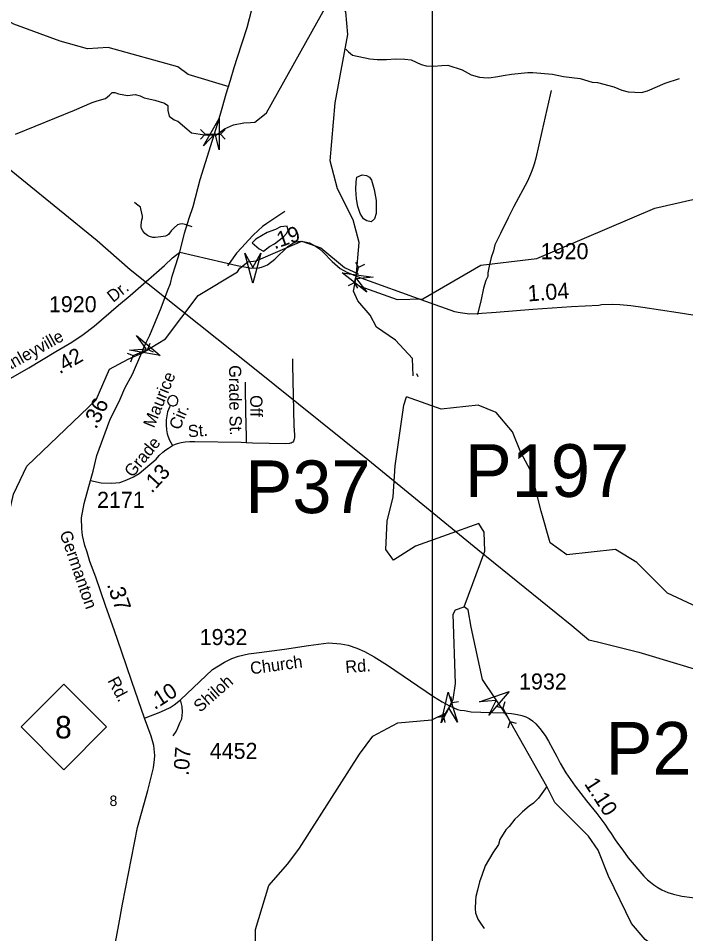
# Model space of a CAD drawing. Extents: x 1547597 to 1699558, y 810033 to 920809.
# Drawn here: x 1630498 to 1635699, y 899028 to 906155 of the extents above; entities that cross this region are included whole.
import ezdxf

# ---------------------------------------------------------------- set-up
doc = ezdxf.new("R2010")
doc.units = 0
for name, color, linetype in [('Exist Hydrographic Creek Single Shore', 7, 'Continuous'), ('Exist Hydrographic Misc Water Feature', 7, 'Continuous'), ('Exist Road Non-System Type 51', 7, 'Continuous'), ('Exist Road Non-System Type 51 Label', 7, 'Continuous'), ('Exist Road Primary NC Attributed', 7, 'Continuous'), ('Exist Road Primary NC Label', 7, 'Continuous'), ('Exist Road Primary NC Service Mileage Hundredths English Label', 7, 'Continuous'), ('Exist Road Primary NC Shield CELL', 7, 'Continuous'), ('Exist Road Primary NC Shield Number Label', 7, 'Continuous'), ('Exist Road Secondary Mileage Hundredths English Label', 7, 'Continuous'), ('Exist Road Secondary Structure Pipe Attributed CELL', 7, 'Continuous'), ('Exist Road Secondary Structure Pipe CELL', 7, 'Continuous'), ('Exist Road Secondary Structure Pipe Number Label', 7, 'Continuous'), ('Exist Road Secondary Structure Standard Bridge Attributed CELL', 7, 'Continuous'), ('Exist Road Secondary Type 51 Attributed', 7, 'Continuous'), ('Exist Road Secondary Type 51 Label', 7, 'Continuous'), ('Exist Road Secondary Type 51 Number Label', 7, 'Continuous'), ('Exist Utilities Electrical Transmission Line', 7, 'Continuous'), ('Map Preparation Inset Cut Line', 7, 'Continuous')]:
    doc.layers.add(name, color=color, linetype=linetype)

msp = doc.modelspace()

# ---------------------------------------------------------------- linework, layer by layer
at = {"layer": 'Exist Hydrographic Creek Single Shore'}
for points in [[(1631478.1, 905536.1), (1631562.8, 905518.4), (1631637.7, 905494.2), (1631664.3, 905476.5), (1631664.3, 905438.6), (1631673.2, 905392.6), (1631713.5, 905364.4), (1631741.3, 905353.1), (1631812.2, 905295.9), (1631847.7, 905262.9), (1631914.6, 905254), (1631969.4, 905245.1), (1632042.8, 905246.7), (1632104.8, 905293.5), (1632175.4, 905324.9), (1632255.2, 905340.2), (1632306.7, 905345.1), (1632342.2, 905347.5), (1632365.6, 905364.4), (1632432.5, 905418.4), (1632910.9, 906273.8)], [(1633132.2, 904138.9), (1633155, 904410.7), (1633107, 904585.7), (1632985, 904827.8), (1632928.9, 905045.7), (1632967.9, 905497.9), (1633066, 906027.8), (1633051.9, 906205.3), (1633026.9, 906245.2), (1632910.9, 906273.8)], [(1630476.7, 905254.2), (1630936.8, 905440.7), (1631073.9, 905499), (1631113.4, 905512.7), (1631177.9, 905530.5), (1631209.3, 905556.3), (1631228.7, 905576.4), (1631250.4, 905578), (1631279.5, 905565.9), (1631350, 905554.6), (1631409.6, 905561.1), (1631447.5, 905552.2), (1631478.1, 905536.1)], [(1631354.6, 903502.3), (1631466, 903551), (1631646.1, 903660.1), (1631900.9, 903996.9), (1632206.3, 904180.1), (1632224.2, 904208.7), (1632286.8, 904258.9), (1632351.5, 904265.7), (1632706.7, 904421.3), (1632855.5, 904368), (1633039.8, 904214.6), (1633146.3, 904165.8)], [(1633575.9, 903371.4), (1633569.9, 903506.1), (1633437.9, 903650), (1633289, 903751.5), (1633239.3, 903843.3), (1633145.2, 903955.1), (1633111.6, 904029.8), (1633132.2, 904138.9)], [(1630190.9, 900896.1), (1630217.9, 901026.8), (1630373.9, 901476.7), (1630399.9, 902185.3), (1630461.9, 902449.9), (1630564.8, 902667.8), (1631105, 903184.9), (1631209.4, 903422.6), (1631354.6, 903502.3)], [(1633971.9, 901574.2), (1634134.9, 902007.6), (1634128.9, 902155.3), (1634087.9, 902221.9), (1633594, 902044.8), (1633422.8, 901937.6), (1633362.9, 902019.6), (1633372.4, 902240.4), (1633419.6, 902429.7), (1633435, 902671.8), (1633501.6, 903144.1), (1633523.6, 903207.2)], [(1635831, 901552.9), (1635556.9, 901679.8), (1635317.9, 901917.8), (1635153, 902019.7), (1634773.8, 901978.9), (1634641.8, 902070.1), (1634572.9, 902317), (1634510, 902563.7), (1634487.9, 902639.4), (1634415.5, 902775.1), (1634349.3, 902935.9), (1634223.2, 903087.3), (1634081.4, 903144.1), (1633794.7, 903112.5), (1633523.6, 903207.2)], [(1632348.9, 898212), (1632346.6, 899060.6), (1632450.5, 899403.2), (1632597.8, 899573.1), (1632690.5, 899695.2), (1633157.9, 900425.4), (1633261.2, 900566.4), (1633456.4, 900669), (1633719.9, 900693.5), (1633837, 900749.7), (1633853.5, 900786.9), (1633887.9, 900850.5), (1633906, 900974.9), (1633887.9, 901516.9), (1633904.9, 901549.4), (1633971.9, 901574.2)], [(1635926.9, 898491.4), (1635928, 898540.6), (1635762.9, 898701.6), (1635382.9, 898981.8), (1635275.9, 899108.6), (1635096.9, 899476.7), (1635015.9, 899678.5), (1634942.9, 899788.4), (1634678.9, 900049.9), (1634616.5, 900173.4), (1634302.3, 900729.7), (1634116.9, 901008), (1634028, 901415.5), (1634004.9, 901550.6), (1633971.9, 901574.2)]]:
    msp.add_lwpolyline(points, dxfattribs=at)
at = {"layer": 'Exist Hydrographic Misc Water Feature'}
for p, q in [((1633050.3, 905913.9), (1633070.2, 905893.2)), ((1633600.6, 903390.2), (1633613, 903367))]:
    msp.add_line(p, q, dxfattribs=at)
for points in [[(1633070.2, 905893.2), (1633103.4, 905867), (1633238.9, 905840.6), (1633294.8, 905835.7), (1633366.8, 905834.5), (1633438.8, 905839.3), (1633510.7, 905836), (1633558.6, 905831.2), (1633638.1, 905795.8), (1633677.8, 905785.2), (1633733.8, 905782.3), (1633797.9, 905787.1), (1633845.9, 905790.3), (1633957.2, 905754.4), (1634028.6, 905715.3), (1634092.3, 905698.1), (1634124.2, 905693.6), (1634164.1, 905691), (1634236.3, 905701.7), (1634276.4, 905709), (1634340.6, 905720), (1634468.7, 905733.7), (1634508.7, 905733.1), (1634660.4, 905720.5), (1634748.1, 905703), (1634875.9, 905686.9), (1634971.4, 905659.2), (1635011.3, 905654.6), (1635138.7, 905622.4), (1635202.3, 905595.3), (1635250, 905582.5), (1635353.9, 905578.7), (1635402.1, 905589.9), (1635539, 905649.5), (1635651.6, 905687.6)], [(1633159.9, 904069.3), (1633449.9, 903964.8), (1633649.9, 903970.7), (1634103.9, 904234), (1634537.9, 904284.2), (1635458.9, 904675.7), (1635903, 904778.4), (1636571.9, 904968.4), (1637556, 904974.6), (1637990, 905070.8), (1638299, 905080.8), (1638650, 905162.3), (1639012, 905473.4), (1639163, 905539.3)], [(1633178.9, 904936.2), (1633211.1, 904932.4), (1633235.9, 904918.5), (1633251.3, 904894.9), (1633272.3, 904822.6), (1633287.1, 904736.3), (1633288.3, 904694.7), (1633287.7, 904636.3), (1633275.2, 904594.4), (1633248.9, 904570.8), (1633214.9, 904577.2), (1633187.1, 904593.6), (1633161.7, 904636), (1633144.3, 904691), (1633133.2, 904748.4), (1633128.5, 904821.8), (1633131.1, 904882.5), (1633135.5, 904917.2), (1633178.9, 904936.2)], [(1632408.4, 904341.5), (1632456.3, 904378.5), (1632494.1, 904398.2), (1632567.6, 904456.7), (1632587.9, 904480.4), (1632600.3, 904504.1), (1632592.8, 904536.2), (1632542.7, 904531.1), (1632502.5, 904511.7), (1632438.1, 904486.8), (1632349.3, 904436.4), (1632320.8, 904406.8), (1632376, 904359.9), (1632408.4, 904341.5)], [(1634616.5, 900173.4), (1634553, 900082.6), (1634512.4, 900043.2), (1634480.1, 900021.8), (1634427.3, 899976.7), (1634390.8, 899939.4), (1634366.4, 899919.8), (1634323.5, 899862.5), (1634297.1, 899836.9), (1634250.1, 899762.3), (1634239.1, 899722), (1634196.2, 899656.7), (1634136.6, 899557.6), (1634109.4, 899480.1), (1634092.7, 899432.4), (1634077.6, 899366.6), (1634062.8, 899319), (1634062.3, 899287), (1634059.2, 899223), (1634060.8, 899191), (1634079.9, 899142.6), (1634099.4, 899110.3), (1634128.7, 899069.8)]]:
    msp.add_lwpolyline(points, dxfattribs=at)
at = {"layer": 'Exist Road Non-System Type 51'}
for points in [[(1632142.4, 905621.5), (1631820.7, 905716.8), (1631740.3, 905777.1), (1631197.5, 905928), (1631036.7, 905918), (1630825.6, 905978.3), (1630463.8, 906109.1), (1630041.6, 906350.5), (1629770.2, 906592), (1629448.6, 906763), (1629197.3, 906873.7), (1629116.9, 906893.8), (1628765.1, 906783.1), (1628634.4, 906692.6), (1628463.5, 906692.6), (1628342.9, 906783.1), (1628292.6, 906893.8), (1628332.9, 907105), (1628342.9, 907255.9), (1628403.2, 907356.5)], [(1634651.8, 905591.9), (1634643.7, 905560), (1634577.5, 905274), (1634531.4, 905066.2), (1634517.3, 905020.3), (1634511.4, 904996.2), (1634501.2, 904968.4), (1634489.3, 904942.2), (1634465.2, 904888.2), (1634361.1, 904690.5), (1634315.1, 904602.5), (1634257, 904480.6), (1634211, 904392.7), (1634201.3, 904343.5), (1634183.9, 904294), (1634168.3, 904224.4), (1634157, 904172.8), (1634156.5, 904146), (1634141.4, 904114.7), (1634123.6, 904054.7), (1634105.8, 903965.8), (1634077, 903850.2)], [(1631853.9, 904532.5), (1631797.8, 904550.7), (1631776.5, 904554.3), (1631755.9, 904552.7), (1631739.9, 904546.7), (1631713.9, 904524.8), (1631689.4, 904500.7), (1631667.8, 904472.7), (1631660.2, 904465.6), (1631645.9, 904458.7), (1631609.8, 904454.9), (1631563.8, 904448.8), (1631545.8, 904449), (1631520, 904456.9), (1631503.9, 904464.8), (1631484, 904478.8), (1631469, 904499.7), (1631458, 904519), (1631455.5, 904532.6), (1631456, 904546.8), (1631461.9, 904584.9), (1631465.9, 904602.9), (1631465.7, 904613.7), (1631462, 904636.8), (1631454.1, 904670.9), (1631450, 904684.8), (1631419.6, 904708.1), (1631404.1, 904721.8)], [(1632575.7, 904649.9), (1632535.7, 904623.9), (1632434.7, 904557.9), (1632402, 904533.4), (1632367.6, 904504.3), (1632329.6, 904466.2), (1632291.6, 904428.2), (1632239.6, 904370.4), (1632199.5, 904326.4), (1632128, 904228.7)], [(1632635.4, 903503.9), (1632634.6, 903453.8), (1632645.8, 902981.9), (1632650.2, 902911.4), (1632650.5, 902887.8), (1632649.3, 902878.8), (1632646.3, 902869.9), (1632642.6, 902862.7), (1632638.1, 902856), (1632632.2, 902852), (1632623.9, 902848.3), (1632619.7, 902846.6), (1632611.8, 902844.4), (1632581.8, 902842.8), (1632323.9, 902848.6), (1632274.3, 902851)], [(1632266.9, 903323.2), (1632266.2, 903279.2), (1632267.5, 903093.3), (1632274.6, 902893.2), (1632274.3, 902851)], [(1631683.9, 903142.2), (1631698.4, 903137.5), (1631710.3, 903138.3), (1631724, 903144), (1631732.8, 903151.4), (1631738.5, 903160.7), (1631742.4, 903174.6), (1631741.7, 903186.8), (1631737.3, 903197.3), (1631731, 903205.3), (1631724, 903211.2), (1631713, 903215.6), (1631702.1, 903217.5), (1631693.1, 903216.5), (1631682.7, 903211.7), (1631675.2, 903206), (1631668.7, 903197.7), (1631663.2, 903186), (1631662, 903173.3), (1631664.2, 903163.4), (1631670.9, 903151.7), (1631679.8, 903144.1), (1631683.9, 903142.2)], [(1631683.9, 903142.2), (1631676.2, 903127.9), (1631661.7, 903092.2), (1631655.3, 903060.3), (1631650.8, 903028.4), (1631650.2, 902990.4), (1631653.7, 902952.3), (1631659.2, 902920.4), (1631674.7, 902876), (1631700, 902829.7)], [(1632274.3, 902851), (1632236.2, 902853.8), (1631874.2, 902857.2), (1631835.6, 902857.4), (1631798.2, 902855.1), (1631766.8, 902849.3), (1631736.1, 902843.2), (1631700, 902829.7)]]:
    msp.add_lwpolyline(points, dxfattribs=at)
at = {"layer": 'Exist Road Primary NC Attributed'}
for points in [[(1631756.3, 904333.8), (1631793.9, 904482.5), (1631829, 904599.4), (1631860.1, 904689.1), (1631914.7, 904899.5), (1632054.1, 905338.6), (1632087.9, 905456.3), (1632119.3, 905567.5), (1632151.2, 905673.9), (1632181, 905771.5), (1632205.6, 905851.3), (1632280.9, 906083.5), (1632367.6, 906415.5)], [(1631059.8, 902555.5), (1631082.4, 902630.5), (1631109.7, 902751.9), (1631211.5, 903027.4), (1631290.8, 903188.7), (1631329.5, 903275.4), (1631387.6, 903383.5), (1631462, 903554), (1631490.6, 903619.5), (1631523.9, 903687.3), (1631568.4, 903793.3), (1631612.6, 903901.2), (1631661.9, 904033), (1631683, 904090), (1631697.7, 904147), (1631725.1, 904235.6), (1631756.3, 904333.8)], [(1631482.5, 900707.3), (1631383.5, 900991.8), (1631302.5, 901227.4), (1631248.4, 901387.5), (1631177, 901583.8), (1631101.4, 901804.6), (1631056.2, 901927.2), (1631036, 901997.4), (1631016.9, 902051), (1630998.5, 902128.9), (1630992.5, 902180.1), (1630990.1, 902265.8), (1631011.6, 902376.4), (1631059.8, 902555.5)], [(1631019.7, 897771.7), (1631060.3, 897989.1), (1631131.7, 898318.3), (1631187.5, 898599.8), (1631234.3, 898847), (1631281.1, 899099.9), (1631311.1, 899259.2), (1631428.2, 899855.8), (1631507.3, 900142), (1631551.8, 900318.6), (1631559.3, 900385.1), (1631562.6, 900414.6), (1631553.5, 900493.1), (1631534.5, 900566.3), (1631482.5, 900707.3)]]:
    msp.add_lwpolyline(points, dxfattribs=at)
at = {"layer": 'Exist Road Primary NC Shield CELL'}
msp.add_lwpolyline([(1630519.6, 900638.1), (1630852.6, 900971.1), (1631185.6, 900638.1), (1630852.6, 900305.1)], close=True, dxfattribs=at)
at = {"layer": 'Exist Road Secondary Structure Pipe Attributed CELL'}
for points in [[(1631942.1, 905163.5), (1632063.1, 905375.2), (1632064.2, 905131.4), (1632032.1, 905257.3)], [(1633214.6, 904023.6), (1633021.7, 904172.8), (1633263.3, 904140), (1633134.2, 904125.7)], [(1631418.5, 903686.5), (1631604.5, 903528.8), (1631364.6, 903572.3), (1631494.2, 903580.9)], [(1634093.4, 900833.6), (1634324.1, 900912.6), (1634163.8, 900728.9), (1634222.9, 900844.6)], [(1633794.7, 900671), (1633848.9, 900908.7), (1633920.8, 900675.7), (1633853.5, 900786.9)]]:
    msp.add_lwpolyline(points, close=True, dxfattribs=at)
at = {"layer": 'Exist Road Secondary Structure Pipe CELL'}
for p, q in [((1631918.8, 905289), (1631953.7, 905252.1)), ((1632109.5, 905289), (1632074.6, 905252.1)), ((1631918.8, 905215.3), (1631953.7, 905252.1)), ((1631953.7, 905252.1), (1632074.6, 905252.1)), ((1632109.5, 905215.3), (1632074.6, 905252.1)), ((1633117.4, 904097.7), (1633150.6, 904214)), ((1633124.7, 904257.7), (1633150.6, 904214)), ((1633195.6, 904237.5), (1633150.6, 904214)), ((1633072.4, 904074.3), (1633117.4, 904097.7)), ((1633143.3, 904054), (1633117.4, 904097.7)), ((1631522.6, 903624.5), (1631505, 903576.9)), ((1631347.3, 903549.3), (1631393.9, 903529.2)), ((1631393.9, 903529.2), (1631505, 903576.9)), ((1631551.6, 903556.8), (1631505, 903576.9)), ((1631376.3, 903481.6), (1631393.9, 903529.2)), ((1633867.1, 900873.9), (1633879.1, 900824.6)), ((1633813.5, 900723), (1633879.1, 900824.6)), ((1633929, 900833.9), (1633879.1, 900824.6)), ((1634225.8, 900799.1), (1634274.7, 900785.4)), ((1634291, 900833.5), (1634274.7, 900785.4)), ((1634274.7, 900785.4), (1634331.1, 900678.5)), ((1633763.6, 900713.6), (1633813.5, 900723)), ((1633825.6, 900673.7), (1633813.5, 900723)), ((1634314.7, 900630.4), (1634331.1, 900678.5)), ((1634380, 900664.8), (1634331.1, 900678.5))]:
    msp.add_line(p, q, dxfattribs=at)
at = {"layer": 'Exist Road Secondary Structure Standard Bridge Attributed CELL'}
msp.add_lwpolyline([(1632389.4, 904327.8), (1632326.3, 904092.3), (1632263.2, 904327.8), (1632326.3, 904214.2)], close=True, dxfattribs=at)
at = {"layer": 'Exist Road Secondary Type 51 Attributed'}
for points in [[(1631756.3, 904333.8), (1632204, 904231.8), (1632315.3, 904210.4), (1632376, 904212.2), (1632401.6, 904219.9), (1632440.9, 904235.4), (1632497.4, 904280.6), (1632599.4, 904378.5), (1632637.5, 904404.7), (1632664.9, 904414.2), (1632694.1, 904418.9), (1632730.4, 904414.8), (1632766.7, 904405.8), (1632813.7, 904381.4), (1632846.4, 904360), (1632874.4, 904334.4), (1632944.6, 904263), (1633006.5, 904208.3), (1633059.7, 904178.8), (1633138.3, 904146.1), (1633672.3, 903951.8), (1633898.7, 903873.6), (1633941, 903865.2), (1634014.8, 903855.1), (1634073.7, 903856.9), (1634223.3, 903867.9), (1634507.8, 903890.5), (1634810.4, 903912.3), (1635021, 903923), (1635044.2, 903926.5), (1635127.5, 903930.1), (1635186.4, 903926.5), (1635271.5, 903918.8), (1635364.9, 903905.7), (1635641.6, 903863.5), (1636862, 903670.4)], [(1629869.1, 903034.2), (1630069.2, 903149.4), (1630123.7, 903182.1), (1630402.6, 903332.8), (1630581.3, 903433.1), (1630790, 903560.5), (1630916.2, 903633), (1631004.8, 903692.1), (1631089.9, 903759.5), (1631279.5, 903921.3), (1631370.1, 903998.1), (1631411.7, 904033), (1631636.7, 904230.9), (1631700.6, 904290.1), (1631756.3, 904333.8)], [(1631059.8, 902555.5), (1631144.3, 902538.9), (1631226.4, 902536.5), (1631288.3, 902540.1), (1631344.2, 902562.7), (1631396.6, 902585.3), (1631439.4, 902611.5), (1631572.5, 902721.6), (1631596.9, 902751.3), (1631625.3, 902776.8), (1631648.1, 902794.7), (1631667.7, 902808.1), (1631700, 902829.7)], [(1631763.4, 900848.6), (1632010.4, 901085.8), (1632105.3, 901143.3), (1632161.3, 901171.1), (1632213.5, 901188.3), (1632292.6, 901207.4), (1632374.7, 901218.5), (1632573.6, 901242.7), (1632759.3, 901272.3), (1632916.3, 901291.8), (1633011.5, 901284.3), (1633069.2, 901273.7), (1633137.4, 901252.1), (1633196.3, 901226.6), (1633272.6, 901183.6), (1633374.1, 901118.1), (1633734.6, 900874.7), (1633802.5, 900833.4), (1633859.1, 900802.3), (1633892.4, 900786.8), (1633920.2, 900773.5), (1633941.3, 900768.5), (1633976.2, 900765.7), (1634027.3, 900755.1), (1634103, 900752.6), (1634282.3, 900747.7), (1634341.7, 900741.5), (1634388.8, 900735.4), (1634422.7, 900727.7), (1634453.2, 900715.5), (1634479.3, 900703.3), (1634505.4, 900686.6), (1634532.6, 900662.2), (1634563.4, 900627), (1634605, 900570.3), (1634631.1, 900528.2), (1634664.6, 900464.6), (1634695.1, 900407.5), (1634721.2, 900355.9), (1634765.3, 900279.6), (1634837.5, 900176.3), (1634926, 900063.4), (1635005.9, 899964.1), (1635068.1, 899879.7), (1635098.6, 899837), (1635117.5, 899807.6), (1635143.3, 899767.4), (1635168, 899732.7), (1635209.6, 899677.7), (1635250.9, 899618.6), (1635373.8, 899476.9), (1635401, 899448), (1635423.8, 899429.7), (1635450.4, 899407.5), (1635482, 899387), (1635513.7, 899368.6), (1635559.7, 899348.7), (1635604.1, 899335.3), (1635667.9, 899321.5), (1635829.7, 899300.7)], [(1631482.5, 900707.3), (1631609.7, 900755.4), (1631682.8, 900788.3), (1631711.8, 900810.9), (1631763.4, 900848.6)], [(1631704.5, 900567.7), (1631727.5, 900601.9), (1631742.4, 900631.9), (1631757.9, 900668.9), (1631771.5, 900701.2), (1631779, 900752.6), (1631774.5, 900798.2), (1631763.4, 900848.6)]]:
    msp.add_lwpolyline(points, dxfattribs=at)
at = {"layer": 'Exist Utilities Electrical Transmission Line'}
msp.add_lwpolyline([(1628344.4, 906668.7), (1629138.7, 906021.8), (1629934.9, 905379.1), (1630525.4, 904902.6), (1631113.6, 904424), (1631368.9, 904198.3), (1632311.9, 903448.6), (1633220.8, 902720.7), (1634078.1, 902019.7), (1634810.8, 901428.4), (1634945.2, 901316.4), (1635011, 901301.5), (1635333.7, 901220.5), (1635654.1, 901123.5), (1636108, 900986.4)], dxfattribs=at)
at = {"layer": 'Map Preparation Inset Cut Line'}
for points in [[(1633724, 874749.3), (1571208, 874749.3), (1571208, 917817.4), (1633724, 917817.4)], [(1633724, 874749.3), (1696240.1, 874749.3), (1696240.1, 917817.4), (1633724, 917817.4)]]:
    msp.add_lwpolyline(points, close=True, dxfattribs=at)

# ---------------------------------------------------------------- texts
at = {"layer": 'Exist Road Non-System Type 51 Label'}
for s, rotation, p in [('Grade', 270.3771, (1632140.5, 903454.3)), ('Maurice', 67.85739, (1631555.6, 902959.7)), ('Off', 270.3771, (1632305.3, 903221.1)), ('Cir.', 67.85739, (1631756.9, 902943.6)), ('St.', 272.04276, (1632143, 903061.1))]:
    msp.add_text(s, height=95, rotation=rotation, dxfattribs=at).set_placement(p)
at = {"layer": 'Exist Road Primary NC Label'}
for s, rotation, p in [('Germanton', 289.14861, (1630818.6, 902147.5)), ('Rd.', 297.77125, (1631191.6, 900998.8))]:
    msp.add_text(s, height=95, rotation=rotation, dxfattribs=at).set_placement(p)
msp.add_text('8', height=82, dxfattribs=at).set_placement((1631209.1, 900022))
at = {"layer": 'Exist Road Primary NC Service Mileage Hundredths English Label'}
for s, rotation, p in [('.36', 63.81898, (1631104.2, 902950.8)), ('.37', 288.897, (1631187, 901747.7))]:
    msp.add_text(s, height=125, rotation=rotation, dxfattribs=at).set_placement(p)
at = {"layer": 'Exist Road Primary NC Shield Number Label'}
msp.add_text('8', height=175, dxfattribs=at).set_placement((1630784.7, 900548.4))
at = {"layer": 'Exist Road Secondary Mileage Hundredths English Label'}
for s, height, rotation, p in [('.19', 120, 19.28943, (1632494.8, 904356.1)), ('1.04', 125, 4.10651, (1634470.8, 903950.5)), ('.42', 120, 29.8907, (1630820.4, 903382.8)), ('.13', 120, 47.21476, (1631538, 902452.6)), ('.10', 120, 32.52333, (1631560.5, 900768.7)), ('.07', 120, 85.8375, (1631825.7, 900255.4)), ('1.10', 120, 302.81891, (1634904.9, 900195.6))]:
    msp.add_text(s, height=height, rotation=rotation, dxfattribs=at).set_placement(p)
at = {"layer": 'Exist Road Secondary Structure Pipe Number Label'}
for s, p in [('P197', (1633977.5, 902429)), ('P37', (1632267.7, 902302.6)), ('P204', (1635073.6, 900266.8))]:
    msp.add_text(s, height=410.1, dxfattribs=at).set_placement(p)
at = {"layer": 'Exist Road Secondary Type 51 Label'}
for s, rotation, p in [('Dr.', 38.31241, (1631236.7, 903938.6)), ('Stanleyville', 28.96546, (1630299.3, 903339.9)), ('St.', 4.51751, (1631823.2, 902892.3)), ('Grade', 50.60819, (1631388.5, 902575)), ('Church', 7.6911, (1632311.7, 901047.2)), ('Rd.', 4.35287, (1633050.1, 901058)), ('Shiloh', 41.19963, (1631915.3, 900746.9))]:
    msp.add_text(s, height=95, rotation=rotation, dxfattribs=at).set_placement(p)
at = {"layer": 'Exist Road Secondary Type 51 Number Label'}
for s, p in [('1920', (1634569.6, 904279.8)), ('1920', (1630736.8, 903866.7)), ('2171', (1631111.6, 902343.7)), ('1932', (1631911.8, 901275.3)), ('1932', (1634400.8, 900929.4)), ('4452', (1631990.3, 900389))]:
    msp.add_text(s, height=125, dxfattribs=at).set_placement(p)

doc.saveas('drawing.dxf')
